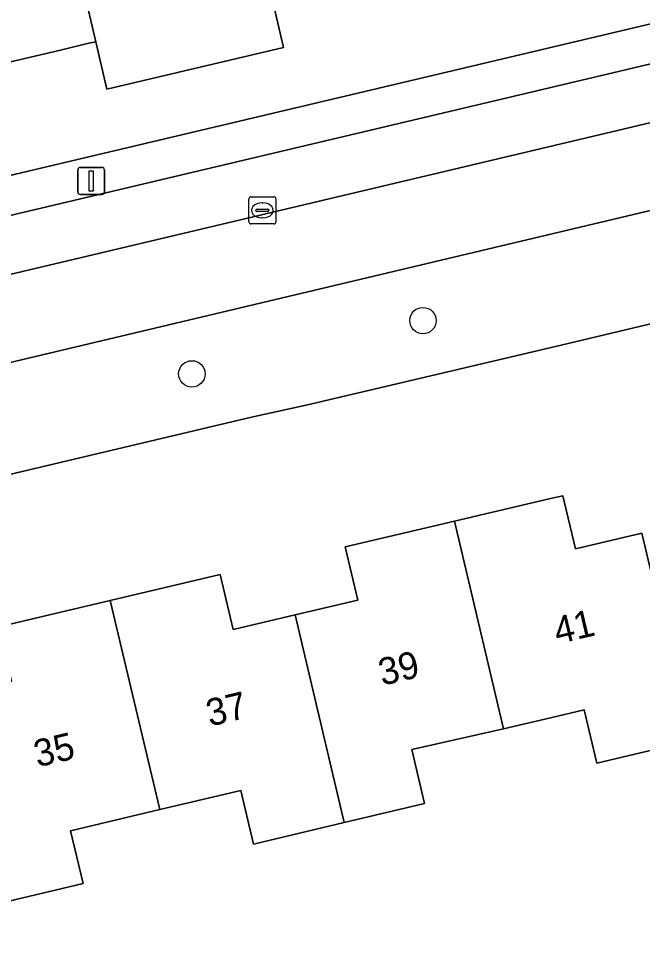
# Model space of a CAD drawing. Extents: x 158031 to 159244, y 380104 to 381214.
# Drawn here: x 158480.31 to 158503.4, y 380590.12 to 380624.23 of the extents above; entities that cross this region are included whole.
import ezdxf

# ---------------------------------------------------------------- set-up
doc = ezdxf.new("R2010")
doc.units = 0
for name, color, linetype in [('IMGEO_Boom', 7, 'Continuous'), ('IMGEO_Erf', 7, 'Continuous'), ('IMGEO_Groenvoorziening', 7, 'Continuous'), ('IMGEO_Kolk', 7, 'Continuous'), ('IMGEO_Lichtmast', 7, 'Continuous'), ('IMGEO_Pand', 7, 'Continuous'), ('IMGEO_Pand_nummerreeks', 7, 'Continuous'), ('IMGEO_Parkeervlak_open', 7, 'Continuous'), ('IMGEO_Rijbaan_lokaal_open', 7, 'Continuous'), ('IMGEO_Voetpad_open', 7, 'Continuous')]:
    doc.layers.add(name, color=color, linetype=linetype)

msp = doc.modelspace()

# ---------------------------------------------------------------- linework, layer by layer
at = {"layer": 'IMGEO_Boom'}
for centre in [(158495.277, 380613.053), (158486.728, 380611.082)]:
    msp.add_circle(centre, 0.489, dxfattribs=at)
at = {"layer": 'IMGEO_Erf'}
for points in [[(158416.927, 380647.515), (158417.504, 380641.99), (158418.723, 380630.324), (158421.355, 380604.556), (158438.087, 380608.511), (158441.26, 380609.261), (158446.214, 380610.431), (158513.92, 380626.456), (158514.182, 380625.412), (158521.646, 380627.199), (158530.026, 380629.187), (158531.071, 380629.424), (158528.987, 380638.268), (158523.271, 380636.922), (158522.125, 380641.789), (158521.882, 380642.821), (158531.246, 380645.027), (158530.288, 380649.096), (158532.217, 380649.55), (158530.844, 380655.379)], [(158489.693, 380624.971), (158490.121, 380623.153), (158483.58, 380621.612), (158483.17, 380623.37), (158482.914, 380623.31), (158481.862, 380623.062), (158476.69, 380621.844)], [(158479.84, 380581.054), (158482.429, 380581.669), (158484.197, 380582.089), (158483.552, 380584.814), (158487.726, 380585.801), (158491.899, 380586.789), (158492.544, 380584.064), (158496.854, 380585.088), (158496.208, 380587.813), (158500.384, 380588.802), (158504.56, 380589.792), (158505.205, 380587.067), (158506.574, 380587.406), (158508.491, 380587.88), (158505.11, 380602.379), (158509.865, 380603.371), (158507.679, 380613.694), (158507.64, 380613.869), (158500.182, 380612.101), (158491.005, 380609.937), (158488.931, 380609.483), (158425.116, 380594.369)], [(158479.577, 380601.726), (158483.708, 380602.704), (158487.771, 380603.666), (158488.254, 380601.626), (158490.547, 380602.169), (158492.861, 380602.717), (158492.395, 380604.688), (158496.438, 380605.635), (158500, 380606.469), (158500.447, 380606.574), (158500.913, 380604.606), (158503.378, 380605.19), (158505.196, 380597.508), (158501.712, 380596.684), (158501.245, 380598.654), (158500, 380598.359), (158498.255, 380597.96), (158494.862, 380597.184), (158495.333, 380595.191), (158492.365, 380594.489), (158489.003, 380593.693), (158488.533, 380595.676), (158485.54, 380594.968), (158482.242, 380594.187), (158482.704, 380592.232), (158479.647, 380591.508)]]:
    msp.add_lwpolyline(points, dxfattribs=at)
at = {"layer": 'IMGEO_Groenvoorziening'}
msp.add_lwpolyline([(158506.752, 380617.853), (158424.178, 380598.251), (158425.116, 380594.369), (158488.931, 380609.483), (158491.005, 380609.937), (158500.182, 380612.101), (158507.64, 380613.869)], close=True, dxfattribs=at)
at = {"layer": 'IMGEO_Kolk'}
for p, q in [((158488.836, 380616.706), (158488.836, 380617.558)), ((158488.911, 380617.632), (158489.763, 380617.632)), ((158489.837, 380617.558), (158489.837, 380616.706)), ((158489.138, 380617.175), (158489.536, 380617.175)), ((158489.324, 380617.412), (158489.349, 380617.412)), ((158489.095, 380617.126), (158489.095, 380617.138)), ((158489.533, 380617.089), (158489.135, 380617.089)), ((158489.347, 380616.852), (158489.322, 380616.852)), ((158489.579, 380617.138), (158489.579, 380617.126)), ((158489.763, 380616.632), (158488.911, 380616.632))]:
    msp.add_line(p, q, dxfattribs=at)
for points in [[(158488.836, 380616.706), (158488.836, 380617.558)], [(158488.911, 380617.632), (158489.763, 380617.632)], [(158489.837, 380617.558), (158489.837, 380616.706)], [(158489.763, 380616.632), (158488.911, 380616.632)]]:
    msp.add_lwpolyline(points, dxfattribs=at)
for centre, radius, start, end in [((158488.913, 380617.556), 0.0765, 91.552, 178.448), ((158488.913, 380617.556), 0.0765, 91.552, 178.448), ((158489.761, 380617.556), 0.0765, 1.552, 88.448), ((158489.761, 380617.556), 0.0765, 1.552, 88.448), ((158489.135, 380617.135), 0.0403, 85.8775, 175.7526), ((158489.54, 380617.137), 0.0386, 1.7309, 96.639), ((158489.132, 380617.125), 0.0366, 178.938, 274.7102), ((158489.536, 380617.132), 0.043, 264.8664, 352.4533), ((158488.913, 380616.708), 0.0765, 181.552, 268.448), ((158488.913, 380616.708), 0.0765, 181.552, 268.448), ((158489.761, 380616.708), 0.0765, 271.552, 358.448), ((158489.761, 380616.708), 0.0765, 271.552, 358.448)]:
    msp.add_arc(centre, radius, start, end, dxfattribs=at)
for centre, major_axis, ratio, start_param, end_param in [((158489.323, 380617.132), (-0.387, 0.002), 0.722429, 4.712389, 7.853982), ((158489.348, 380617.132), (-0.39, 0.002), 0.717154, 1.570796, 4.712389)]:
    msp.add_ellipse(centre, major_axis=major_axis, ratio=ratio, start_param=start_param, end_param=end_param, dxfattribs=at)
at = {"layer": 'IMGEO_Lichtmast'}
for p, q in [((158482.505, 380617.819), (158482.505, 380618.619)), ((158482.505, 380618.619), (158482.505, 380617.819)), ((158482.605, 380618.719), (158483.395, 380618.719)), ((158483.395, 380618.719), (158482.605, 380618.719)), ((158483.495, 380618.619), (158483.495, 380617.819)), ((158483.495, 380617.819), (158483.495, 380618.619)), ((158483.395, 380617.719), (158482.605, 380617.719)), ((158482.605, 380617.719), (158483.395, 380617.719))]:
    msp.add_line(p, q, dxfattribs=at)
msp.add_lwpolyline([(158482.925, 380618.594), (158483.075, 380618.594), (158483.075, 380617.844), (158482.925, 380617.844), (158482.925, 380618.594)], dxfattribs=at)
for centre, start, end in [((158482.605, 380618.619), 90, 180), ((158482.605, 380618.619), 90, 180), ((158483.395, 380618.619), 0, 90), ((158483.395, 380618.619), 360, 90), ((158482.605, 380617.819), 180, 270), ((158482.605, 380617.819), 180, 270), ((158483.395, 380617.819), 270, 0), ((158483.395, 380617.819), 270, 0)]:
    msp.add_arc(centre, 0.1, start, end, dxfattribs=at)
at = {"layer": 'IMGEO_Pand'}
for points in [[(158490.618, 380634.129), (158487.337, 380633.36), (158487.709, 380631.775), (158482.212, 380630.479), (158481.676, 380630.353), (158481.55, 380630.323), (158483.17, 380623.37), (158483.58, 380621.612), (158490.121, 380623.153), (158489.693, 380624.971), (158492.594, 380625.648)], [(158481.55, 380630.323), (158481.149, 380632.043), (158471.711, 380629.82), (158473.681, 380621.372), (158476.637, 380622.069), (158476.69, 380621.844), (158481.862, 380623.062), (158482.914, 380623.31), (158483.17, 380623.37)], [(158498.255, 380597.96), (158500, 380598.359), (158501.245, 380598.654), (158501.712, 380596.684), (158505.196, 380597.508), (158503.378, 380605.19), (158500.913, 380604.606), (158500.447, 380606.574), (158500, 380606.469), (158496.438, 380605.635)], [(158490.547, 380602.169), (158492.365, 380594.489), (158495.333, 380595.191), (158494.862, 380597.184), (158498.255, 380597.96), (158496.438, 380605.635), (158492.395, 380604.688), (158492.861, 380602.717)], [(158490.547, 380602.169), (158488.254, 380601.626), (158487.771, 380603.666), (158483.708, 380602.704), (158485.54, 380594.968), (158488.533, 380595.676), (158489.003, 380593.693), (158492.365, 380594.489)], [(158477.829, 380599.181), (158479.647, 380591.508), (158482.704, 380592.232), (158482.242, 380594.187), (158485.54, 380594.968), (158483.708, 380602.704), (158479.577, 380601.726), (158480.055, 380599.708)]]:
    msp.add_lwpolyline(points, close=True, dxfattribs=at)
at = {"layer": 'IMGEO_Parkeervlak_open'}
msp.add_lwpolyline([(158507.663, 380623.484), (158421.491, 380603.098), (158421.707, 380600.951), (158508.189, 380621.442)], close=True, dxfattribs=at)
at = {"layer": 'IMGEO_Rijbaan_lokaal_open'}
msp.add_lwpolyline([(158513.999, 380619.504), (158513.405, 380622.477), (158513.36, 380622.667), (158511.199, 380622.155), (158508.189, 380621.442), (158421.707, 380600.951), (158422.041, 380597.744), (158424.178, 380598.251), (158506.752, 380617.853)], close=True, dxfattribs=at)
at = {"layer": 'IMGEO_Voetpad_open'}
msp.add_lwpolyline([(158560.659, 380635.948), (158557.728, 380635.248), (158552.455, 380633.99), (158541.542, 380631.386), (158538.841, 380631.254), (158531.071, 380629.424), (158530.026, 380629.187), (158521.646, 380627.199), (158514.182, 380625.412), (158513.92, 380626.456), (158446.214, 380610.431), (158441.26, 380609.261), (158438.087, 380608.511), (158421.355, 380604.556), (158421.491, 380603.098), (158507.663, 380623.484), (158508.189, 380621.442), (158511.199, 380622.155), (158513.36, 380622.667), (158513.405, 380622.477), (158516.204, 380623.141), (158516.005, 380623.969), (158540.301, 380629.746)], dxfattribs=at)

# ---------------------------------------------------------------- texts
at = {"layer": 'IMGEO_Pand_nummerreeks'}
for s, p in [('41', (158500.251, 380601.079)), ('39', (158493.766, 380599.544)), ('37', (158487.391, 380598.035)), ('35', (158481.016, 380596.526))]:
    msp.add_text(s, height=1, rotation=13.317, dxfattribs=at).set_placement(p)

doc.saveas('drawing.dxf')
